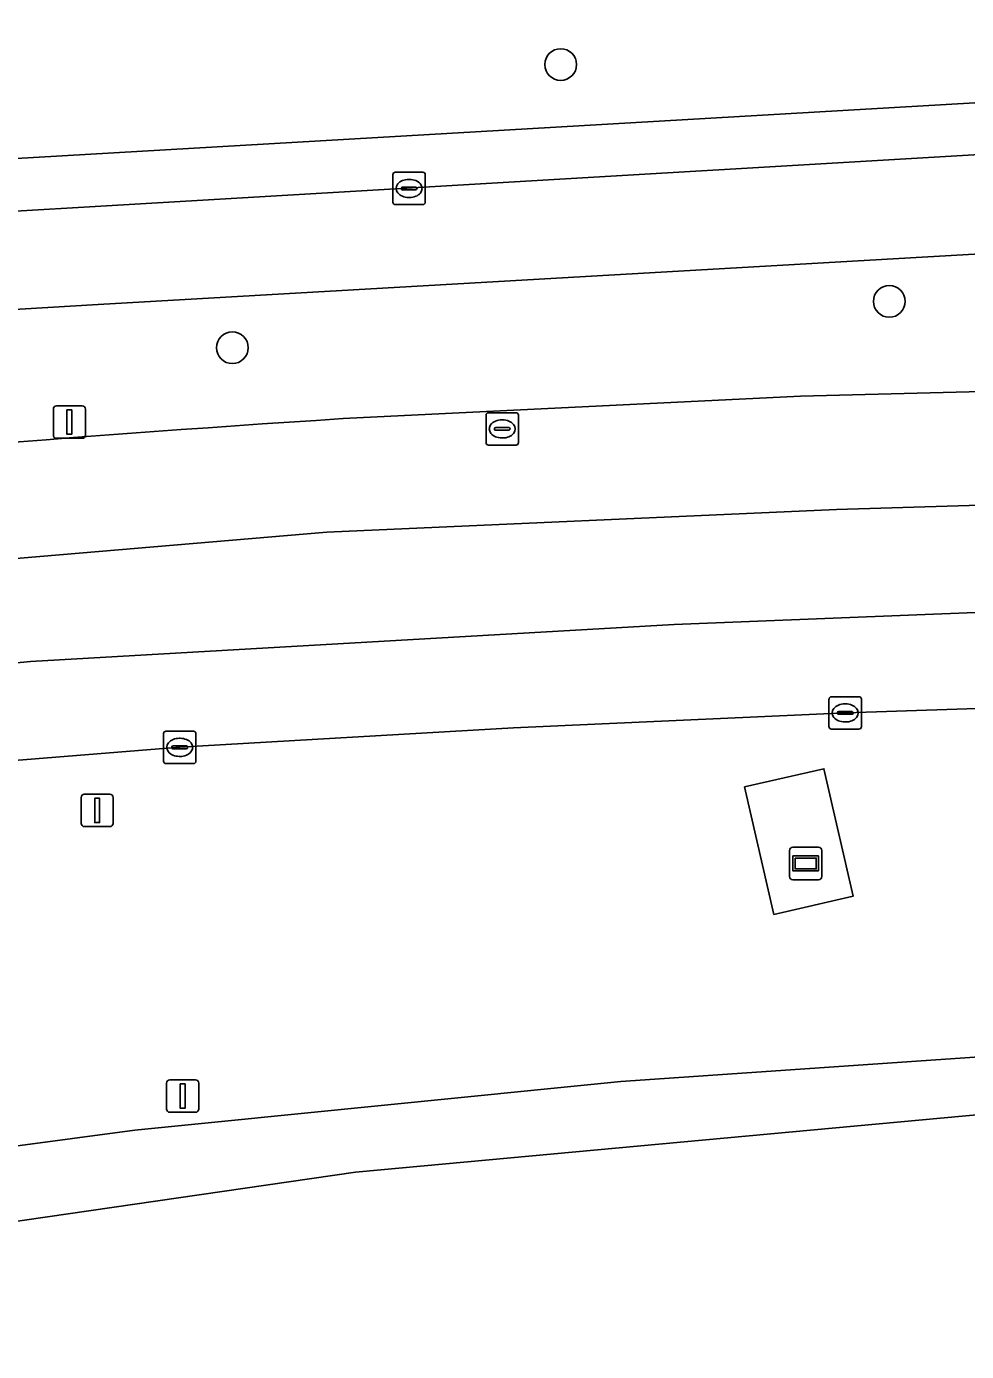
# Model space of a CAD drawing. Extents: x 161477 to 163040, y 383680 to 384871.
# Drawn here: x 161571.74 to 161600.78, y 383984.48 to 384025.39 of the extents above; entities that cross this region are included whole.
import ezdxf

# ---------------------------------------------------------------- set-up
doc = ezdxf.new("R2010")
doc.units = 0
for name, color, linetype in [('IMGEO_Berm_groen', 7, 'Continuous'), ('IMGEO_Boom', 7, 'Continuous'), ('IMGEO_Fietspad_open', 7, 'Continuous'), ('IMGEO_Groenvoorziening', 7, 'Continuous'), ('IMGEO_Kolk', 7, 'Continuous'), ('IMGEO_Lichtmast', 7, 'Continuous'), ('IMGEO_Reclamebord', 7, 'Continuous'), ('IMGEO_Rijbaan_lokaal_gesloten', 7, 'Continuous'), ('IMGEO_Rioolput', 7, 'Continuous'), ('IMGEO_Terreindeel_open', 7, 'Continuous'), ('IMGEO_Verkeersbordpaal', 7, 'Continuous'), ('IMGEO_Voetpad_open', 7, 'Continuous')]:
    doc.layers.add(name, color=color, linetype=linetype)

msp = doc.modelspace()

# ---------------------------------------------------------------- linework, layer by layer
at = {"layer": 'IMGEO_Berm_groen'}
for points in [[(161602.097, 384018.423), (161573.956, 384016.808), (161544.573, 384015.055), (161544.954, 384011.623), (161543.178, 384011.433), (161542.767, 384014.947), (161538.112, 384014.669), (161538.381, 384013.151), (161539.075, 384009.572)], [(161581.52, 384013.282), (161595.651, 384013.977), (161610.066, 384014.347), (161615.048, 384014.471), (161621.501, 384014.622), (161628.065, 384014.822), (161631.136, 384014.895), (161634.077, 384014.98)], [(161674.624, 384000), (161676.32, 384000.223), (161676.305, 384000.343), (161675.637, 384006.22), (161628.137, 384004.939), (161617.592, 384004.744), (161607.316, 384004.541), (161597.065, 384004.197), (161586.783, 384003.739), (161576.478, 384003.134), (161566.247, 384002.318), (161556.038, 384001.263), (161544.543, 384000), (161540.768, 383999.549), (161543.159, 383987.248), (161543.275, 383986.654), (161543.296, 383986.545)], [(161560.13, 383989.316), (161575.09, 383991.312), (161590.099, 383992.818), (161609.562, 383994.155), (161628.225, 383995.318), (161645.297, 383996.611)]]:
    msp.add_lwpolyline(points, dxfattribs=at)
msp.add_lwpolyline([(161594.828, 383997.974), (161593.923, 384001.909), (161596.372, 384002.472), (161597.277, 383998.537)], close=True, dxfattribs=at)
msp.add_arc((161621.813, 383379.814), 634.748, 93.639482, 96.054956, dxfattribs=at)
at = {"layer": 'IMGEO_Boom'}
for centre in [(161588.244, 384024.217), (161598.391, 384016.902), (161578.101, 384015.471)]:
    msp.add_circle(centre, 0.489, dxfattribs=at)
at = {"layer": 'IMGEO_Fietspad_open'}
msp.add_lwpolyline([(161603.276, 384021.56), (161541.971, 384017.963), (161539.854, 384016.067), (161538.31, 384018.1), (161537.494, 384018.06), (161536.678, 384018.019), (161538.112, 384014.669), (161542.767, 384014.947), (161544.573, 384015.055), (161573.956, 384016.808), (161602.097, 384018.423)], dxfattribs=at)
at = {"layer": 'IMGEO_Groenvoorziening'}
msp.add_lwpolyline([(161554.421, 384028.279), (161550.626, 384025.277), (161547.166, 384022.454), (161544.281, 384020.031), (161543.929, 384019.716), (161603.343, 384023.17)], dxfattribs=at)
at = {"layer": 'IMGEO_Kolk'}
for p, q in [((161583.057, 384019.964), (161583.057, 384020.816)), ((161583.132, 384020.89), (161583.984, 384020.89)), ((161583.545, 384020.67), (161583.57, 384020.67)), ((161584.058, 384020.816), (161584.058, 384019.964)), ((161583.316, 384020.384), (161583.316, 384020.396)), ((161583.754, 384020.347), (161583.356, 384020.347)), ((161583.359, 384020.433), (161583.757, 384020.433)), ((161583.8, 384020.396), (161583.8, 384020.384)), ((161583.984, 384019.89), (161583.132, 384019.89)), ((161583.568, 384020.11), (161583.543, 384020.11)), ((161596.605, 384004.695), (161597.457, 384004.695)), ((161596.53, 384003.769), (161596.53, 384004.621)), ((161596.832, 384004.238), (161597.23, 384004.238)), ((161597.018, 384004.475), (161597.043, 384004.475)), ((161597.531, 384004.621), (161597.531, 384003.769)), ((161596.789, 384004.189), (161596.789, 384004.201)), ((161597.227, 384004.152), (161596.829, 384004.152)), ((161597.041, 384003.915), (161597.016, 384003.915)), ((161597.273, 384004.201), (161597.273, 384004.189)), ((161575.971, 384002.706), (161575.971, 384003.558)), ((161576.046, 384003.632), (161576.898, 384003.632)), ((161576.459, 384003.412), (161576.484, 384003.412)), ((161576.972, 384003.558), (161576.972, 384002.706)), ((161597.457, 384003.695), (161596.605, 384003.695)), ((161576.23, 384003.126), (161576.23, 384003.138)), ((161576.668, 384003.089), (161576.27, 384003.089)), ((161576.273, 384003.175), (161576.671, 384003.175)), ((161576.714, 384003.138), (161576.714, 384003.126)), ((161576.898, 384002.632), (161576.046, 384002.632)), ((161576.482, 384002.852), (161576.457, 384002.852))]:
    msp.add_line(p, q, dxfattribs=at)
for points in [[(161583.057, 384019.964), (161583.057, 384020.816)], [(161583.132, 384020.89), (161583.984, 384020.89)], [(161584.058, 384020.816), (161584.058, 384019.964)], [(161583.984, 384019.89), (161583.132, 384019.89)], [(161596.605, 384004.695), (161597.457, 384004.695)], [(161596.53, 384003.769), (161596.53, 384004.621)], [(161597.531, 384004.621), (161597.531, 384003.769)], [(161575.971, 384002.706), (161575.971, 384003.558)], [(161576.046, 384003.632), (161576.898, 384003.632)], [(161576.972, 384003.558), (161576.972, 384002.706)], [(161597.457, 384003.695), (161596.605, 384003.695)], [(161576.898, 384002.632), (161576.046, 384002.632)]]:
    msp.add_lwpolyline(points, dxfattribs=at)
for centre, radius, start, end in [((161583.134, 384020.814), 0.0765, 91.552, 178.448), ((161583.134, 384020.814), 0.0765, 91.552, 178.448), ((161583.982, 384020.814), 0.0765, 1.552, 88.448), ((161583.982, 384020.814), 0.0765, 1.552, 88.448), ((161583.356, 384020.393), 0.0403, 85.8775, 175.7526), ((161583.353, 384020.383), 0.0366, 178.938, 274.7102), ((161583.757, 384020.39), 0.043, 264.8664, 352.4533), ((161583.761, 384020.395), 0.0386, 1.7309, 96.639), ((161583.134, 384019.966), 0.0765, 181.552, 268.448), ((161583.134, 384019.966), 0.0765, 181.552, 268.448), ((161583.982, 384019.966), 0.0765, 271.552, 358.448), ((161583.982, 384019.966), 0.0765, 271.552, 358.448), ((161596.607, 384004.619), 0.0765, 91.552, 178.448), ((161596.607, 384004.619), 0.0765, 91.552, 178.448), ((161597.455, 384004.619), 0.0765, 1.552, 88.448), ((161597.455, 384004.619), 0.0765, 1.552, 88.448), ((161596.829, 384004.198), 0.0403, 85.8775, 175.7526), ((161597.234, 384004.2), 0.0386, 1.7309, 96.639), ((161596.826, 384004.188), 0.0366, 178.938, 274.7102), ((161597.23, 384004.195), 0.043, 264.8664, 352.4533), ((161576.048, 384003.556), 0.0765, 91.552, 178.448), ((161576.048, 384003.556), 0.0765, 91.552, 178.448), ((161576.896, 384003.556), 0.0765, 1.552, 88.448), ((161576.896, 384003.556), 0.0765, 1.552, 88.448), ((161596.607, 384003.771), 0.0765, 181.552, 268.448), ((161596.607, 384003.771), 0.0765, 181.552, 268.448), ((161597.455, 384003.771), 0.0765, 271.552, 358.448), ((161597.455, 384003.771), 0.0765, 271.552, 358.448), ((161576.27, 384003.135), 0.0403, 85.8775, 175.7526), ((161576.267, 384003.125), 0.0366, 178.938, 274.7102), ((161576.671, 384003.132), 0.043, 264.8664, 352.4533), ((161576.675, 384003.137), 0.0386, 1.7309, 96.639), ((161576.048, 384002.708), 0.0765, 181.552, 268.448), ((161576.048, 384002.708), 0.0765, 181.552, 268.448), ((161576.896, 384002.708), 0.0765, 271.552, 358.448), ((161576.896, 384002.708), 0.0765, 271.552, 358.448)]:
    msp.add_arc(centre, radius, start, end, dxfattribs=at)
for centre, major_axis, ratio, start_param, end_param in [((161583.544, 384020.39), (-0.387, 0.002), 0.722429, 4.712389, 7.853982), ((161583.569, 384020.39), (-0.39, 0.002), 0.717154, 1.570796, 4.712389), ((161597.017, 384004.195), (-0.387, 0.002), 0.722429, 4.712389, 7.853982), ((161597.042, 384004.195), (-0.39, 0.002), 0.717154, 1.570796, 4.712389), ((161576.458, 384003.132), (-0.387, 0.002), 0.722429, 4.712389, 7.853982), ((161576.483, 384003.132), (-0.39, 0.002), 0.717154, 1.570796, 4.712389)]:
    msp.add_ellipse(centre, major_axis=major_axis, ratio=ratio, start_param=start_param, end_param=end_param, dxfattribs=at)
at = {"layer": 'IMGEO_Lichtmast'}
for p, q in [((161572.668, 384013.675), (161573.458, 384013.675)), ((161573.458, 384013.675), (161572.668, 384013.675)), ((161572.568, 384012.775), (161572.568, 384013.575)), ((161572.568, 384013.575), (161572.568, 384012.775)), ((161573.558, 384013.575), (161573.558, 384012.775)), ((161573.558, 384012.775), (161573.558, 384013.575)), ((161573.458, 384012.675), (161572.668, 384012.675)), ((161572.668, 384012.675), (161573.458, 384012.675))]:
    msp.add_line(p, q, dxfattribs=at)
msp.add_lwpolyline([(161572.988, 384013.55), (161573.138, 384013.55), (161573.138, 384012.8), (161572.988, 384012.8), (161572.988, 384013.55)], dxfattribs=at)
for centre, start, end in [((161572.668, 384013.575), 90, 180), ((161572.668, 384013.575), 90, 180), ((161573.458, 384013.575), 0, 90), ((161573.458, 384013.575), 360, 90), ((161572.668, 384012.775), 180, 270), ((161572.668, 384012.775), 180, 270), ((161573.458, 384012.775), 270, 0), ((161573.458, 384012.775), 270, 0)]:
    msp.add_arc(centre, 0.1, start, end, dxfattribs=at)
at = {"layer": 'IMGEO_Reclamebord'}
for p, q in [((161595.314, 383999.146), (161595.314, 383999.946)), ((161595.314, 383999.946), (161595.314, 383999.146)), ((161595.414, 384000.046), (161596.204, 384000.046)), ((161596.204, 384000.046), (161595.414, 384000.046)), ((161596.304, 383999.946), (161596.304, 383999.146)), ((161596.304, 383999.146), (161596.304, 383999.946)), ((161596.204, 383999.046), (161595.414, 383999.046)), ((161595.414, 383999.046), (161596.204, 383999.046))]:
    msp.add_line(p, q, dxfattribs=at)
for points in [[(161595.415, 383999.778), (161596.203, 383999.778), (161596.203, 383999.314), (161595.415, 383999.314), (161595.415, 383999.778)], [(161595.48, 383999.713), (161595.48, 383999.379), (161596.138, 383999.379), (161596.138, 383999.713), (161595.48, 383999.713)]]:
    msp.add_lwpolyline(points, dxfattribs=at)
for centre, start, end in [((161595.414, 383999.946), 90, 180), ((161595.414, 383999.946), 90, 180), ((161596.204, 383999.946), 0, 90), ((161596.204, 383999.946), 360, 90), ((161595.414, 383999.146), 180, 270), ((161595.414, 383999.146), 180, 270), ((161596.204, 383999.146), 270, 0), ((161596.204, 383999.146), 270, 0)]:
    msp.add_arc(centre, 0.1, start, end, dxfattribs=at)
at = {"layer": 'IMGEO_Rijbaan_lokaal_gesloten'}
for points in [[(161554.858, 384011.021), (161541.743, 384009.578), (161541.512, 384009.524), (161539.504, 384009.307), (161539.126, 384009.289), (161539.778, 384005.647), (161551.073, 384007.077), (161560.971, 384008.077), (161581.017, 384009.777), (161596.764, 384010.478), (161613.51, 384010.978), (161637.755, 384011.527), (161655.901, 384011.677), (161674.959, 384012.236), (161674.555, 384015.819)], [(161674.555, 384015.819), (161673.893, 384015.804), (161673.231, 384015.791), (161649.06, 384015.276), (161639.98, 384015.139), (161634.077, 384014.98), (161631.136, 384014.895), (161628.065, 384014.822), (161621.501, 384014.622), (161615.048, 384014.471), (161610.066, 384014.347), (161595.651, 384013.977), (161581.52, 384013.282)], [(161543.69, 383984.477), (161581.907, 383990.015), (161676.504, 383998.747), (161676.32, 384000.223), (161674.624, 384000), (161664.258, 383998.634)], [(161645.297, 383996.611), (161628.225, 383995.318), (161609.562, 383994.155), (161590.099, 383992.818), (161575.09, 383991.312), (161560.13, 383989.316)]]:
    msp.add_lwpolyline(points, dxfattribs=at)
for points in [[(161674.959, 384012.236), (161655.901, 384011.677), (161637.755, 384011.527), (161613.51, 384010.978), (161596.764, 384010.478), (161581.017, 384009.777), (161560.971, 384008.077), (161551.073, 384007.077), (161539.778, 384005.647), (161540.294, 384002.523), (161555.23, 384004.156), (161571.858, 384005.787), (161591.747, 384006.929), (161610.875, 384007.69), (161627.231, 384007.962), (161649.838, 384008.505), (161672.552, 384008.94), (161675.32, 384009.03)], [(161675.32, 384009.03), (161672.552, 384008.94), (161649.838, 384008.505), (161627.231, 384007.962), (161610.875, 384007.69), (161591.747, 384006.929), (161571.858, 384005.787), (161555.23, 384004.156), (161540.294, 384002.523), (161540.768, 383999.549), (161544.543, 384000), (161556.038, 384001.263), (161566.247, 384002.318), (161576.478, 384003.134), (161586.783, 384003.739), (161597.065, 384004.197), (161607.316, 384004.541), (161617.592, 384004.744), (161628.137, 384004.939), (161675.637, 384006.22)]]:
    msp.add_lwpolyline(points, close=True, dxfattribs=at)
msp.add_arc((161621.813, 383379.814), 634.748, 93.639482, 96.054956, dxfattribs=at)
at = {"layer": 'IMGEO_Rioolput'}
for p, q in [((161585.935, 384012.539), (161585.935, 384013.391)), ((161586.01, 384013.465), (161586.862, 384013.465)), ((161586.423, 384013.245), (161586.448, 384013.245)), ((161586.936, 384013.391), (161586.936, 384012.539)), ((161586.194, 384012.959), (161586.194, 384012.971)), ((161586.632, 384012.922), (161586.234, 384012.922)), ((161586.237, 384013.008), (161586.635, 384013.008)), ((161586.678, 384012.971), (161586.678, 384012.959)), ((161586.862, 384012.465), (161586.01, 384012.465)), ((161586.446, 384012.685), (161586.421, 384012.685))]:
    msp.add_line(p, q, dxfattribs=at)
for points in [[(161585.935, 384012.539), (161585.935, 384013.391)], [(161586.01, 384013.465), (161586.862, 384013.465)], [(161586.936, 384013.391), (161586.936, 384012.539)], [(161586.862, 384012.465), (161586.01, 384012.465)]]:
    msp.add_lwpolyline(points, dxfattribs=at)
for centre, radius, start, end in [((161586.012, 384013.389), 0.0765, 91.552, 178.448), ((161586.012, 384013.389), 0.0765, 91.552, 178.448), ((161586.86, 384013.389), 0.0765, 1.552, 88.448), ((161586.86, 384013.389), 0.0765, 1.552, 88.448), ((161586.234, 384012.968), 0.0403, 85.8775, 175.7526), ((161586.231, 384012.958), 0.0366, 178.938, 274.7102), ((161586.635, 384012.965), 0.043, 264.8664, 352.4533), ((161586.639, 384012.97), 0.0386, 1.7309, 96.639), ((161586.012, 384012.541), 0.0765, 181.552, 268.448), ((161586.012, 384012.541), 0.0765, 181.552, 268.448), ((161586.86, 384012.541), 0.0765, 271.552, 358.448), ((161586.86, 384012.541), 0.0765, 271.552, 358.448)]:
    msp.add_arc(centre, radius, start, end, dxfattribs=at)
for centre, major_axis, ratio, start_param, end_param in [((161586.422, 384012.965), (-0.387, 0.002), 0.722429, 4.712389, 7.853982), ((161586.447, 384012.965), (-0.39, 0.002), 0.717154, 1.570796, 4.712389)]:
    msp.add_ellipse(centre, major_axis=major_axis, ratio=ratio, start_param=start_param, end_param=end_param, dxfattribs=at)
at = {"layer": 'IMGEO_Terreindeel_open'}
msp.add_lwpolyline([(161594.828, 383997.974), (161597.277, 383998.537), (161596.372, 384002.472), (161593.923, 384001.909)], close=True, dxfattribs=at)
at = {"layer": 'IMGEO_Verkeersbordpaal'}
for p, q in [((161573.425, 384000.785), (161573.425, 384001.585)), ((161573.425, 384001.585), (161573.425, 384000.785)), ((161573.525, 384001.685), (161574.315, 384001.685)), ((161574.315, 384001.685), (161573.525, 384001.685)), ((161574.415, 384001.585), (161574.415, 384000.785)), ((161574.415, 384000.785), (161574.415, 384001.585)), ((161574.315, 384000.685), (161573.525, 384000.685)), ((161573.525, 384000.685), (161574.315, 384000.685)), ((161576.068, 383991.964), (161576.068, 383992.764)), ((161576.068, 383992.764), (161576.068, 383991.964)), ((161576.168, 383992.864), (161576.958, 383992.864)), ((161576.958, 383992.864), (161576.168, 383992.864)), ((161577.058, 383992.764), (161577.058, 383991.964)), ((161577.058, 383991.964), (161577.058, 383992.764)), ((161576.958, 383991.864), (161576.168, 383991.864)), ((161576.168, 383991.864), (161576.958, 383991.864))]:
    msp.add_line(p, q, dxfattribs=at)
for points in [[(161573.845, 384001.56), (161573.995, 384001.56), (161573.995, 384000.81), (161573.845, 384000.81), (161573.845, 384001.56)], [(161576.488, 383992.739), (161576.638, 383992.739), (161576.638, 383991.989), (161576.488, 383991.989), (161576.488, 383992.739)]]:
    msp.add_lwpolyline(points, dxfattribs=at)
for centre, start, end in [((161573.525, 384001.585), 90, 180), ((161573.525, 384001.585), 90, 180), ((161574.315, 384001.585), 0, 90), ((161574.315, 384001.585), 360, 90), ((161573.525, 384000.785), 180, 270), ((161573.525, 384000.785), 180, 270), ((161574.315, 384000.785), 270, 0), ((161574.315, 384000.785), 270, 0), ((161576.168, 383992.764), 90, 180), ((161576.168, 383992.764), 90, 180), ((161576.958, 383992.764), 0, 90), ((161576.958, 383992.764), 360, 90), ((161576.168, 383991.964), 180, 270), ((161576.168, 383991.964), 180, 270), ((161576.958, 383991.964), 270, 0), ((161576.958, 383991.964), 270, 0)]:
    msp.add_arc(centre, 0.1, start, end, dxfattribs=at)
at = {"layer": 'IMGEO_Voetpad_open'}
msp.add_lwpolyline([(161603.343, 384023.17), (161543.929, 384019.716), (161542.987, 384018.873), (161541.971, 384017.963), (161603.276, 384021.56)], dxfattribs=at)

doc.saveas('drawing.dxf')
